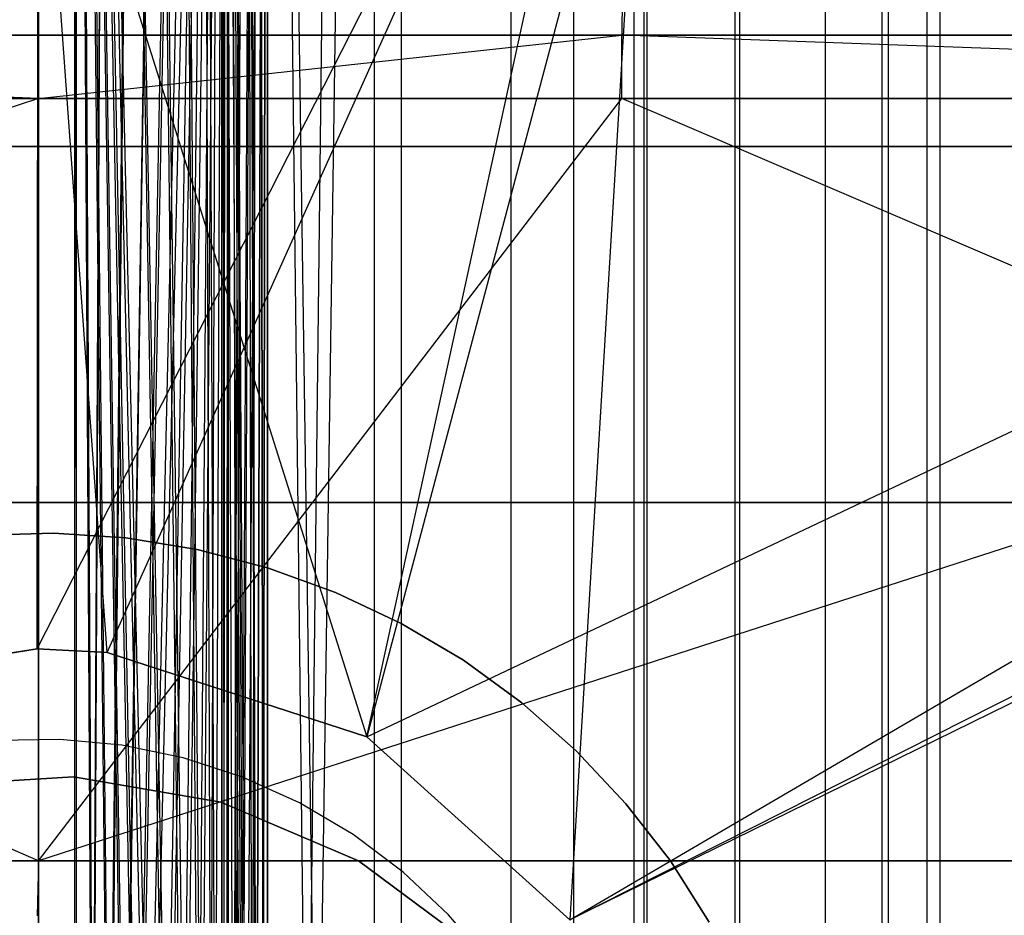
# Model space of a CAD drawing. Extents: x -172 to 172, y -29 to 28.
# Tile 465 of 656: x -0.07 to 3.75, y 1.41 to 4.89. Entities that reach past the tile are written whole.
import ezdxf

# ---------------------------------------------------------------- set-up
doc = ezdxf.new("R2010")
doc.units = 0
doc.header["$LTSCALE"] = 25.4
doc.layers.get('0').update_dxf_attribs({"linetype": 'CONTINUOUS'})

# ---------------------------------------------------------------- blocks, each defined once
blk = doc.blocks.new('RYFLO_AURA_STL')
at = {"color": 0}
for p, q in [((1.4087, 22.5, -1248.0476), (0.8889, -13.259, -1248.1705)), ((1.4087, 22.5, -1248.0476), (0.8889, -13.259, -1248.1705)), ((0.8889, -13.259, -1246.6354), (1.305, 22.5, -1246.4977)), ((0.8889, -13.259, -1246.6354), (1.305, 22.5, -1246.4977)), ((1.305, -22.5, -1246.4977), (1.305, 22.5, -1246.4977)), ((1.305, -22.5, -1240.0026), (1.305, 22.5, -1240.0026)), ((1.305, -22.5, -1246.4977), (1.305, 22.5, -1246.4977)), ((1.305, -22.5, -1240.0026), (1.305, 22.5, -1240.0026)), ((1.4087, 22.5, -1248.0476), (1.4087, -22.5, -1248.0476)), ((1.4087, 22.5, -1238.4526), (1.4087, -22.5, -1238.4526)), ((1.4087, 22.5, -1248.0476), (1.4087, -22.5, -1248.0476)), ((1.4087, 22.5, -1238.4526), (1.4087, -22.5, -1238.4526)), ((1.8351, -22.5, -1246.2305), (1.8351, 22.5, -1246.2305)), ((1.8351, -22.5, -1246.2305), (1.8351, 22.5, -1246.2305)), ((1.8351, -22.5, -1240.2698), (1.8351, 22.5, -1240.2698)), ((1.8351, -22.5, -1240.2698), (1.8351, 22.5, -1240.2698)), ((2.0771, 22.5, -1247.7983), (2.0771, -22.5, -1247.7983)), ((2.0771, 22.5, -1247.7983), (2.0771, -22.5, -1247.7983)), ((2.0771, 22.5, -1238.7019), (2.0771, -22.5, -1238.7019)), ((2.0771, 22.5, -1238.7019), (2.0771, -22.5, -1238.7019)), ((2.3124, -22.5, -1245.8774), (2.3124, 22.5, -1245.8774)), ((2.3124, -22.5, -1245.8774), (2.3124, 22.5, -1245.8774)), ((2.3124, -22.5, -1240.6228), (2.3124, 22.5, -1240.6228)), ((2.3124, -22.5, -1240.6228), (2.3124, 22.5, -1240.6228)), ((2.7032, 22.5, -1247.4564), (2.7032, -22.5, -1247.4564)), ((2.7032, 22.5, -1247.4564), (2.7032, -22.5, -1247.4564)), ((2.7032, 22.5, -1239.0438), (2.7032, -22.5, -1239.0438)), ((2.7032, 22.5, -1239.0438), (2.7032, -22.5, -1239.0438)), ((2.7231, -22.5, -1245.4489), (2.7231, 22.5, -1245.4489)), ((2.7231, -22.5, -1245.4489), (2.7231, 22.5, -1245.4489)), ((2.7231, -22.5, -1241.0514), (2.7231, 22.5, -1241.0514)), ((2.7231, -22.5, -1241.0514), (2.7231, 22.5, -1241.0514)), ((3.0555, -22.5, -1244.957), (3.0555, 22.5, -1244.957)), ((3.0555, -22.5, -1244.957), (3.0555, 22.5, -1244.957)), ((3.0555, -22.5, -1241.5432), (3.0555, 22.5, -1241.5432)), ((3.0555, -22.5, -1241.5432), (3.0555, 22.5, -1241.5432)), ((3.2743, 22.5, -1247.0289), (3.2743, -22.5, -1247.0289)), ((3.2743, 22.5, -1247.0289), (3.2743, -22.5, -1247.0289)), ((3.2743, 22.5, -1239.4713), (3.2743, -22.5, -1239.4713)), ((3.2743, 22.5, -1239.4713), (3.2743, -22.5, -1239.4713)), ((3.3001, -22.5, -1244.4161), (3.3001, 22.5, -1244.4161)), ((3.3001, -22.5, -1244.4161), (3.3001, 22.5, -1244.4161)), ((3.3001, -22.5, -1242.0841), (3.3001, 22.5, -1242.0841)), ((3.3001, -22.5, -1242.0841), (3.3001, 22.5, -1242.0841)), ((3.4497, -22.5, -1243.8417), (3.4497, 22.5, -1243.8417)), ((3.4497, -22.5, -1243.8417), (3.4497, 22.5, -1243.8417)), ((3.4497, -22.5, -1242.6586), (3.4497, 22.5, -1242.6586)), ((3.4497, -22.5, -1242.6586), (3.4497, 22.5, -1242.6586)), ((3.5, -22.5, -1243.2501), (3.5, 22.5, -1243.2501)), ((3.5, -22.5, -1243.2501), (3.5, 22.5, -1243.2501)), ((0.8889, 13.259, -1238.3297), (0.7281, -12.871, -1238.3035)), ((0.8889, 13.259, -1238.3297), (0.7281, -12.871, -1238.3035)), ((0.8889, 13.259, -1238.3297), (0.8018, -12.9912, -1238.3148)), ((0.8889, 13.259, -1238.3297), (0.8018, -12.9912, -1238.3148)), ((0.8888, 13.2584, -1246.6354), (0.8053, -12.9981, -1246.6562)), ((0.8888, 13.2584, -1246.6354), (0.8053, -12.9981, -1246.6562)), ((0.856, -13.1219, -1238.324), (0.8889, 13.259, -1238.3297)), ((0.856, -13.1219, -1238.324), (0.8889, 13.259, -1238.3297)), ((0.8888, 13.2584, -1246.6354), (0.856, -13.1219, -1246.6438)), ((0.8888, 13.2584, -1246.6354), (0.856, -13.1219, -1246.6438)), ((0.8888, -13.2584, -1238.3297), (0.8889, 13.259, -1238.3297)), ((0.8888, -13.2584, -1238.3297), (0.8889, 13.259, -1238.3297)), ((0.8889, 13.259, -1239.8649), (0.8888, -13.2584, -1239.8649)), ((0.8889, 13.259, -1239.8649), (0.8888, -13.2584, -1239.8649)), ((0.8888, 13.2584, -1248.1705), (0.8889, -13.259, -1248.1705)), ((0.8888, 13.2584, -1248.1705), (0.8889, -13.259, -1248.1705)), ((0.8889, -13.259, -1246.6354), (0.8888, 13.2584, -1246.6354)), ((0.8889, -13.259, -1246.6354), (0.8888, 13.2584, -1246.6354)), ((0.8889, 13.259, -1238.3297), (1.4087, -22.5, -1238.4526)), ((0.8889, 13.259, -1238.3297), (1.4087, -22.5, -1238.4526)), ((1.305, -22.5, -1240.0026), (0.8889, 13.259, -1239.8649)), ((1.305, -22.5, -1240.0026), (0.8889, 13.259, -1239.8649)), ((0.856, 13.1219, -1238.324), (0.7129, -12.8507, -1238.3013)), ((0.856, 13.1219, -1238.324), (0.7129, -12.8507, -1238.3013)), ((0.856, 13.1219, -1238.324), (0.7281, -12.871, -1238.3035)), ((0.856, 13.1219, -1238.324), (0.7281, -12.871, -1238.3035)), ((0.856, 13.1219, -1246.6438), (0.7281, -12.871, -1246.6736)), ((0.856, 13.1219, -1246.6438), (0.7281, -12.871, -1246.6736)), ((0.856, 13.1219, -1246.6438), (0.8053, -12.9981, -1246.6562)), ((0.856, 13.1219, -1246.6438), (0.8053, -12.9981, -1246.6562)), ((0.856, 13.1219, -1248.1763), (0.8889, -13.259, -1248.1705)), ((0.856, 13.1219, -1248.1763), (0.8889, -13.259, -1248.1705)), ((0.8888, -13.2584, -1239.8649), (0.856, 13.1219, -1239.8564)), ((0.8888, -13.2584, -1239.8649), (0.856, 13.1219, -1239.8564)), ((0.8055, 12.9986, -1246.6561), (0.7281, -12.871, -1246.6736)), ((0.8055, 12.9986, -1246.6561), (0.7281, -12.871, -1246.6736)), ((0.8888, -13.2584, -1239.8649), (0.8053, 12.9981, -1239.844)), ((0.8888, -13.2584, -1239.8649), (0.8053, 12.9981, -1239.844)), ((0.856, -13.1219, -1239.8564), (0.8053, 12.9981, -1239.844)), ((0.856, -13.1219, -1239.8564), (0.8053, 12.9981, -1239.844)), ((0.8017, 12.9911, -1238.3148), (0.7129, -12.8507, -1238.3013)), ((0.8017, 12.9911, -1238.3148), (0.7129, -12.8507, -1238.3013)), ((0.8889, -13.259, -1248.1705), (0.8018, 12.9912, -1248.1854)), ((0.8889, -13.259, -1248.1705), (0.8018, 12.9912, -1248.1854)), ((0.7374, 12.884, -1246.6715), (0.1485, -12.5123, -1246.7469)), ((0.7374, 12.884, -1246.6715), (0.1485, -12.5123, -1246.7469)), ((0.7374, 12.884, -1246.6715), (0.2781, -12.544, -1246.739)), ((0.7374, 12.884, -1246.6715), (0.2781, -12.544, -1246.739)), ((0.4083, -12.5979, -1246.7262), (0.7374, 12.884, -1246.6715)), ((0.4083, -12.5979, -1246.7262), (0.7374, 12.884, -1246.6715)), ((0.529, -12.6719, -1246.71), (0.7374, 12.884, -1246.6715)), ((0.529, -12.6719, -1246.71), (0.7374, 12.884, -1246.6715)), ((0.6361, -12.7633, -1246.6918), (0.7374, 12.884, -1246.6715)), ((0.6361, -12.7633, -1246.6918), (0.7374, 12.884, -1246.6715)), ((0.7281, -12.871, -1246.6736), (0.7374, 12.884, -1246.6715)), ((0.7281, -12.871, -1246.6736), (0.7374, 12.884, -1246.6715)), ((0.7374, -12.884, -1239.8287), (0.7385, 12.8855, -1239.8289)), ((0.7374, -12.884, -1239.8287), (0.7385, 12.8855, -1239.8289)), ((0.856, -13.1219, -1239.8564), (0.7385, 12.8855, -1239.8289)), ((0.8055, -12.9986, -1239.8441), (0.7385, 12.8855, -1239.8289)), ((0.856, -13.1219, -1239.8564), (0.7385, 12.8855, -1239.8289)), ((0.8055, -12.9986, -1239.8441), (0.7385, 12.8855, -1239.8289)), ((0.1403, -12.511, -1248.2482), (0.7129, 12.8507, -1248.199)), ((0.1403, -12.511, -1248.2482), (0.7129, 12.8507, -1248.199)), ((0.2781, -12.544, -1248.2424), (0.7129, 12.8507, -1248.199)), ((0.2781, -12.544, -1248.2424), (0.7129, 12.8507, -1248.199)), ((0.4082, -12.5979, -1248.2334), (0.7129, 12.8507, -1248.199)), ((0.4082, -12.5979, -1248.2334), (0.7129, 12.8507, -1248.199)), ((0.7129, 12.8507, -1248.199), (0.529, -12.6719, -1248.222)), ((0.7129, 12.8507, -1248.199), (0.529, -12.6719, -1248.222)), ((0.6264, -12.7537, -1248.2107), (0.7129, 12.8507, -1248.199)), ((0.6264, -12.7537, -1248.2107), (0.7129, 12.8507, -1248.199)), ((0.7116, -12.8489, -1248.1992), (0.7129, 12.8507, -1248.199)), ((0.7116, -12.8489, -1248.1992), (0.7129, 12.8507, -1248.199)), ((0.7116, 12.8489, -1238.301), (0.7129, -12.8507, -1238.3013)), ((0.7116, 12.8489, -1238.301), (0.7129, -12.8507, -1238.3013)), ((0.7129, -12.8507, -1238.3013), (0.7281, 12.871, -1238.3035)), ((0.7129, -12.8507, -1238.3013), (0.7281, 12.871, -1238.3035)), ((0.7129, 12.8507, -1248.199), (0.7281, -12.871, -1248.1968)), ((0.856, -13.1219, -1248.1763), (0.7129, 12.8507, -1248.199)), ((0.856, -13.1219, -1248.1763), (0.7129, 12.8507, -1248.199)), ((0.8017, -12.9911, -1248.1854), (0.7129, 12.8507, -1248.199)), ((0.8017, -12.9911, -1248.1854), (0.7129, 12.8507, -1248.199)), ((0.7129, 12.8507, -1248.199), (0.7281, -12.871, -1248.1968)), ((0.8889, -13.259, -1248.1705), (0.7281, 12.871, -1248.1968)), ((0.8889, -13.259, -1248.1705), (0.7281, 12.871, -1248.1968)), ((0.856, -13.1219, -1248.1763), (0.7281, 12.871, -1248.1968)), ((0.856, -13.1219, -1248.1763), (0.7281, 12.871, -1248.1968)), ((0.6266, 12.7539, -1248.2107), (0.1403, -12.511, -1248.2482)), ((0.6266, 12.7539, -1248.2107), (0.1403, -12.511, -1248.2482)), ((0.6366, 12.7638, -1246.6918), (0.1485, -12.5123, -1246.7469)), ((0.6366, 12.7638, -1246.6918), (0.1485, -12.5123, -1246.7469)), ((0.6264, 12.7537, -1238.2896), (0.7129, -12.8507, -1238.3013)), ((0.6264, 12.7537, -1238.2896), (0.7129, -12.8507, -1238.3013)), ((0.6361, 12.7633, -1239.8085), (0.7374, -12.884, -1239.8287)), ((0.6361, 12.7633, -1239.8085), (0.7374, -12.884, -1239.8287)), ((0.529, 12.6719, -1248.222), (0.1403, -12.511, -1248.2482)), ((0.529, 12.6719, -1248.222), (0.1403, -12.511, -1248.2482)), ((0.1485, -12.5123, -1246.7469), (0.529, 12.6719, -1246.71)), ((0.1485, -12.5123, -1246.7469), (0.529, 12.6719, -1246.71)), ((0.529, 12.6719, -1238.2782), (0.7129, -12.8507, -1238.3013)), ((0.529, 12.6719, -1238.2782), (0.7129, -12.8507, -1238.3013)), ((0.529, 12.6719, -1239.7903), (0.7374, -12.884, -1239.8287)), ((0.529, 12.6719, -1239.7903), (0.7374, -12.884, -1239.8287)), ((0.4089, 12.5983, -1248.2334), (0.1403, -12.511, -1248.2482)), ((0.4089, 12.5983, -1248.2334), (0.1403, -12.511, -1248.2482)), ((0.4091, 12.5983, -1246.7261), (0.1485, -12.5123, -1246.7469)), ((0.4091, 12.5983, -1246.7261), (0.1485, -12.5123, -1246.7469)), ((0.7129, -12.8507, -1238.3013), (0.4082, 12.5979, -1238.2668)), ((0.7129, -12.8507, -1238.3013), (0.4082, 12.5979, -1238.2668)), ((0.4083, 12.5979, -1239.774), (0.7374, -12.884, -1239.8287)), ((0.4083, 12.5979, -1239.774), (0.7374, -12.884, -1239.8287)), ((0.2781, 12.544, -1248.2424), (0.1403, -12.511, -1248.2482)), ((0.2781, 12.544, -1248.2424), (0.1403, -12.511, -1248.2482)), ((0.1485, -12.5123, -1246.7469), (0.2781, 12.544, -1246.739)), ((0.1485, -12.5123, -1246.7469), (0.2781, 12.544, -1246.739)), ((0.7129, -12.8507, -1238.3013), (0.2781, 12.544, -1238.2578)), ((0.7129, -12.8507, -1238.3013), (0.2781, 12.544, -1238.2578)), ((0.7374, -12.884, -1239.8287), (0.2781, 12.544, -1239.7612)), ((0.7374, -12.884, -1239.8287), (0.2781, 12.544, -1239.7612)), ((0, 12.5, -1248.2501), (0, -12.5, -1248.2501)), ((0, 12.5, -1248.2501), (0, -12.5, -1248.2501)), ((0, 12.5, -1238.2501), (0, -12.5, -1238.2501)), ((0, 12.5, -1238.2501), (0, -12.5, -1238.2501)), ((0, -12.5, -1246.7501), (0, 12.5, -1246.7501)), ((0, -12.5, -1246.7501), (0, 12.5, -1246.7501)), ((0, -12.5, -1239.7501), (0, 12.5, -1239.7501)), ((0, -12.5, -1239.7501), (0, 12.5, -1239.7501)), ((0.1413, 12.5112, -1248.2482), (0.1403, -12.511, -1248.2482)), ((0.1413, 12.5112, -1248.2482), (0.1403, -12.511, -1248.2482)), ((0.1403, 12.511, -1238.2521), (0.7129, -12.8507, -1238.3013)), ((0.2781, -12.544, -1238.2578), (0.1403, 12.511, -1238.2521)), ((0.1403, 12.511, -1238.2521), (0.1413, -12.5112, -1238.2521)), ((0.2781, -12.544, -1238.2578), (0.1403, 12.511, -1238.2521)), ((0.4089, -12.5983, -1238.2668), (0.1403, 12.511, -1238.2521)), ((0.529, -12.6719, -1238.2782), (0.1403, 12.511, -1238.2521)), ((0.4089, -12.5983, -1238.2668), (0.1403, 12.511, -1238.2521)), ((0.529, -12.6719, -1238.2782), (0.1403, 12.511, -1238.2521)), ((0.6266, -12.7539, -1238.2896), (0.1403, 12.511, -1238.2521)), ((0.6266, -12.7539, -1238.2896), (0.1403, 12.511, -1238.2521)), ((0.1403, 12.511, -1238.2521), (0.7129, -12.8507, -1238.3013)), ((0.1403, 12.511, -1238.2521), (0.1413, -12.5112, -1238.2521)), ((0.1485, -12.5123, -1246.7469), (0.1485, 12.5123, -1246.7469)), ((0.1485, -12.5123, -1246.7469), (0.1485, 12.5123, -1246.7469)), ((0.4091, -12.5983, -1239.7742), (0.1485, 12.5123, -1239.7533)), ((0.1485, 12.5123, -1239.7533), (0.529, -12.6719, -1239.7903)), ((0.7374, -12.884, -1239.8287), (0.1485, 12.5123, -1239.7533)), ((0.7374, -12.884, -1239.8287), (0.1485, 12.5123, -1239.7533)), ((0.6366, -12.7638, -1239.8085), (0.1485, 12.5123, -1239.7533)), ((0.6366, -12.7638, -1239.8085), (0.1485, 12.5123, -1239.7533)), ((0.1485, 12.5123, -1239.7533), (0.529, -12.6719, -1239.7903)), ((0.2781, -12.544, -1239.7612), (0.1485, 12.5123, -1239.7533)), ((0.4091, -12.5983, -1239.7742), (0.1485, 12.5123, -1239.7533)), ((0.2781, -12.544, -1239.7612), (0.1485, 12.5123, -1239.7533)), ((0.1485, -12.5123, -1239.7533), (0.1485, 12.5123, -1239.7533)), ((0.1485, -12.5123, -1239.7533), (0.1485, 12.5123, -1239.7533)), ((0, 7.0967, -1073.2555), (-0.0044, 2.4459, -1073.252)), ((-0.0044, 2.4459, -1073.252), (2.363, 7.0967, -1073.272)), ((-0.0044, 2.4459, -1073.252), (2.363, 7.0967, -1073.272)), ((0, 7.0967, -1073.2555), (-0.0044, 2.4459, -1073.252)), ((0, -7.3033, -1413.2556), (0, 7.0967, -1413.2448)), ((0, -7.3033, -1413.2556), (0, 7.0967, -1413.2448)), ((0.2665, 2.432, -1073.2522), (2.363, 7.0967, -1073.272)), ((0.2665, 2.432, -1073.2522), (2.363, 7.0967, -1073.272)), ((1.275, 2.1043, -1073.2565), (2.363, 7.0967, -1073.272)), ((1.275, 2.1043, -1073.2565), (2.363, 7.0967, -1073.272)), ((1.275, 2.1043, -1073.2565), (11.8058, 7.0967, -1073.666)), ((1.275, 2.1043, -1073.2565), (11.8058, 7.0967, -1073.666)), ((2.063, 1.3948, -1073.2637), (11.8058, 7.0967, -1073.666)), ((2.063, 1.3948, -1073.2637), (11.8058, 7.0967, -1073.666)), ((2.063, 1.3948, -1073.2637), (13.3376, 7.0967, -1073.7795)), ((2.063, 1.3948, -1073.2637), (13.3376, 7.0967, -1073.7795)), ((2.3631, -7.3033, -1413.2393), (2.363, 7.0967, -1413.2283)), ((2.3631, -7.3033, -1413.2393), (2.363, 7.0967, -1413.2283)), ((-0.0044, 2.4459, -1074.202), (0, 6.146, -1074.2048)), ((-0.0044, 2.4459, -1074.202), (0, 6.146, -1074.2048)), ((0.2665, 2.432, -1074.2023), (0, 6.146, -1074.2048)), ((0, 6.146, -1074.2048), (1.275, 2.1043, -1074.2065)), ((0, 6.146, -1074.2048), (1.275, 2.1043, -1074.2065)), ((0.2665, 2.432, -1074.2023), (0, 6.146, -1074.2048)), ((0, 6.146, -1412.2954), (0, -6.354, -1412.3049)), ((0, 6.146, -1412.2954), (0, -6.354, -1412.3049)), ((2.3498, 6.146, -1074.2212), (1.275, 2.1043, -1074.2065)), ((2.3498, 6.146, -1074.2212), (1.275, 2.1043, -1074.2065)), ((2.3498, 6.146, -1074.2212), (2.063, 1.3948, -1074.2139)), ((2.3498, 6.146, -1074.2212), (2.063, 1.3948, -1074.2139)), ((11.7399, 6.146, -1074.613), (2.063, 1.3948, -1074.2139)), ((11.7399, 6.146, -1074.613), (2.063, 1.3948, -1074.2139)), ((2.3498, 6.146, -1412.2791), (2.3499, -6.354, -1412.2886)), ((2.3498, 6.146, -1412.2791), (2.3499, -6.354, -1412.2886)), ((0, 3.0149, -1081.5868), (0, 5.8599, -1081.0983)), ((0, 3.0149, -1081.5868), (0, 5.8599, -1081.0983)), ((0, 3.0149, -1404.9135), (0, 5.8599, -1405.402)), ((0, 3.0149, -1404.9135), (0, 5.8599, -1405.402)), ((2.2669, 5.0456, -1080.1866), (2.2653, 4.8282, -1080.3016)), ((2.2669, 5.0456, -1080.1866), (2.2653, 4.8282, -1080.3016)), ((2.2669, 5.0456, -1406.3136), (2.2653, 4.8282, -1406.1986)), ((2.2669, 5.0456, -1406.3136), (2.2653, 4.8282, -1406.1986)), ((0, 4.5828, -1406.1964), (-6.7941, 4.8282, -1406.0728)), ((-6.7941, 4.8282, -1406.0728), (2.2653, 4.8282, -1406.1986)), ((0, 4.5828, -1406.1964), (-6.7941, 4.8282, -1406.0728)), ((2.2653, 4.8282, -1080.3016), (-6.7941, 4.8282, -1080.4275)), ((-6.7941, 4.8282, -1080.4275), (0, 4.5828, -1080.3038)), ((-6.7941, 4.8282, -1080.4275), (0, 4.5828, -1080.3038)), ((2.2653, 4.8282, -1080.3016), (-6.7941, 4.8282, -1080.4275)), ((-6.7941, 4.8282, -1406.0728), (2.2653, 4.8282, -1406.1986)), ((0, 4.5828, -1406.1964), (2.2653, 4.8282, -1406.1986)), ((0, 4.5828, -1406.1964), (2.2653, 4.8282, -1406.1986)), ((0, 4.5828, -1080.3038), (2.2653, 4.8282, -1080.3016)), ((0, 4.5828, -1080.3038), (2.2653, 4.8282, -1080.3016)), ((2.265, 4.5828, -1406.1807), (2.2653, 4.8282, -1406.1986)), ((2.265, 4.5828, -1406.1807), (2.2653, 4.8282, -1406.1986)), ((2.265, 4.5828, -1080.3196), (2.2653, 4.8282, -1080.3016)), ((2.265, 4.5828, -1080.3196), (2.2653, 4.8282, -1080.3016)), ((9.1365, 4.5828, -1405.9401), (2.2653, 4.8282, -1406.1986)), ((2.2653, 4.8282, -1406.1986), (11.3176, 4.8282, -1405.8209)), ((9.1365, 4.5828, -1405.9401), (2.2653, 4.8282, -1406.1986)), ((9.1365, 4.5828, -1080.5602), (2.2653, 4.8282, -1080.3016)), ((9.1365, 4.5828, -1080.5602), (2.2653, 4.8282, -1080.3016)), ((11.3176, 4.8282, -1080.6793), (2.2653, 4.8282, -1080.3016)), ((11.3176, 4.8282, -1080.6793), (2.2653, 4.8282, -1080.3016)), ((2.2653, 4.8282, -1406.1986), (11.3176, 4.8282, -1405.8209)), ((0, 4.5828, -1080.3038), (-9.1559, 1.6231, -1080.2146)), ((0, 4.5828, -1080.3038), (-9.1559, 1.6231, -1080.2146)), ((0, 4.5828, -1406.1964), (-6.7933, 4.5828, -1406.0547)), ((-6.7933, 4.5828, -1080.4456), (0, 4.5828, -1080.3038)), ((0, 1.6231, -1406.5425), (-6.7933, 4.5828, -1406.0547)), ((0, 4.5828, -1406.1964), (-6.7933, 4.5828, -1406.0547)), ((0, 1.6231, -1406.5425), (-6.7933, 4.5828, -1406.0547)), ((-6.7933, 4.5828, -1080.4456), (0, 4.5828, -1080.3038)), ((2.265, 4.5828, -1406.1807), (0, 4.5828, -1406.1964)), ((0, 4.5828, -1080.3038), (2.265, 4.5828, -1080.3196)), ((0, 4.5828, -1080.3038), (2.265, 4.5828, -1080.3196)), ((0, 4.5828, -1080.3038), (0, 1.6231, -1079.9578)), ((0, 1.6231, -1079.9578), (2.265, 4.5828, -1080.3196)), ((0, 1.6231, -1406.5425), (2.265, 4.5828, -1406.1807)), ((0, 1.6231, -1406.5425), (2.265, 4.5828, -1406.1807)), ((0, 1.6231, -1406.5425), (0, 4.5828, -1406.1964)), ((2.265, 4.5828, -1406.1807), (0, 4.5828, -1406.1964)), ((0, 1.6231, -1406.5425), (0, 4.5828, -1406.1964)), ((0, 4.5828, -1080.3038), (0, 1.6231, -1079.9578)), ((9.1365, 4.5828, -1080.5602), (0, 1.6231, -1079.9578)), ((9.1365, 4.5828, -1080.5602), (0, 1.6231, -1079.9578)), ((0, 1.6231, -1079.9578), (2.265, 4.5828, -1080.3196)), ((9.1365, 4.5828, -1405.9401), (2.265, 4.5828, -1406.1807)), ((2.265, 4.5828, -1080.3196), (9.1365, 4.5828, -1080.5602)), ((9.1559, 1.6231, -1406.2856), (2.265, 4.5828, -1406.1807)), ((9.1365, 4.5828, -1405.9401), (2.265, 4.5828, -1406.1807)), ((9.1559, 1.6231, -1406.2856), (2.265, 4.5828, -1406.1807)), ((2.265, 4.5828, -1080.3196), (9.1365, 4.5828, -1080.5602)), ((0, 4.396, -1074.2001), (-13.2635, 4.396, -1074.7212)), ((-13.2635, 4.396, -1411.7791), (0, 4.396, -1412.3002)), ((0, 4.396, -1074.2001), (-13.2635, 4.396, -1074.7212)), ((-13.2635, 4.396, -1411.7791), (0, 4.396, -1412.3002)), ((-13.1851, 4.396, -1075.7181), (0, 4.396, -1075.2001)), ((0, 4.396, -1411.3002), (-13.1851, 4.396, -1410.7821)), ((0, 4.396, -1411.3002), (-13.1851, 4.396, -1410.7821)), ((-13.1851, 4.396, -1075.7181), (0, 4.396, -1075.2001)), ((0, -4.604, -1075.2001), (0, 4.396, -1075.2001)), ((0, 4.396, -1075.2001), (13.1851, 4.396, -1075.7181)), ((0, -4.604, -1075.2001), (0, 4.396, -1075.2001)), ((0, -4.604, -1411.3002), (0, 4.396, -1411.3002)), ((0, -4.604, -1411.3002), (0, 4.396, -1411.3002)), ((13.1851, 4.396, -1410.7821), (0, 4.396, -1411.3002)), ((13.2635, 4.396, -1074.7212), (0, 4.396, -1074.2001)), ((0, 4.396, -1074.2001), (0, -4.604, -1074.2001)), ((0, 4.396, -1074.2001), (0, -4.604, -1074.2001)), ((0, 4.396, -1412.3002), (0, -4.604, -1412.3002)), ((0, 4.396, -1412.3002), (13.2635, 4.396, -1411.7791)), ((0, 4.396, -1412.3002), (0, -4.604, -1412.3002)), ((13.2635, 4.396, -1074.7212), (0, 4.396, -1074.2001)), ((0, 4.396, -1412.3002), (13.2635, 4.396, -1411.7791)), ((13.1851, 4.396, -1410.7821), (0, 4.396, -1411.3002)), ((0, 4.396, -1075.2001), (13.1851, 4.396, -1075.7181)), ((0, 3.0149, -1081.5868), (-9.0645, 3.0149, -1081.8412)), ((-9.0645, 3.0149, -1404.6591), (0, 3.0149, -1404.9135)), ((0, 3.0149, -1081.5868), (-9.0645, 3.0149, -1081.8412)), ((-9.0645, 3.0149, -1404.6591), (0, 3.0149, -1404.9135)), ((9.0645, 3.0149, -1081.8412), (0, 3.0149, -1081.5868)), ((0, 3.0149, -1404.9135), (9.0645, 3.0149, -1404.6591)), ((0, 0.133, -1081.7502), (0, 3.0149, -1081.5868)), ((9.0645, 3.0149, -1081.8412), (0, 3.0149, -1081.5868)), ((0, 0.133, -1081.7502), (0, 3.0149, -1081.5868)), ((0, 0.133, -1404.75), (0, 3.0149, -1404.9135)), ((0, 3.0149, -1404.9135), (9.0645, 3.0149, -1404.6591)), ((0, 0.133, -1404.75), (0, 3.0149, -1404.9135)), ((0.0587, 2.8954, -1073.2478), (-0.2225, 2.8877, -1073.2478)), ((-0.2225, 2.8877, -1067.2478), (0.0587, 2.8954, -1067.2478)), ((0.0587, 2.8954, -1073.2478), (-0.2225, 2.8877, -1073.2478)), ((-0.2225, 2.8877, -1067.2478), (0.0587, 2.8954, -1067.2478)), ((0.3393, 2.8767, -1073.2478), (0.0587, 2.8954, -1073.2478)), ((0.0587, 2.8954, -1073.2478), (0.0587, 2.8954, -1067.2478)), ((0.0587, 2.8954, -1067.2478), (0.3393, 2.8767, -1067.2478)), ((0.0587, 2.8954, -1073.2478), (0.0587, 2.8954, -1067.2478)), ((0.3393, 2.8767, -1073.2478), (0.0587, 2.8954, -1073.2478)), ((0.0587, 2.8954, -1067.2478), (0.3393, 2.8767, -1067.2478)), ((0.6169, 2.8318, -1073.2478), (0.3393, 2.8767, -1073.2478)), ((0.3393, 2.8767, -1073.2478), (0.3393, 2.8767, -1067.2478)), ((0.3393, 2.8767, -1067.2478), (0.6169, 2.8318, -1067.2478)), ((0.3393, 2.8767, -1073.2478), (0.3393, 2.8767, -1067.2478)), ((0.6169, 2.8318, -1073.2478), (0.3393, 2.8767, -1073.2478)), ((0.3393, 2.8767, -1067.2478), (0.6169, 2.8318, -1067.2478)), ((0.8891, 2.7612, -1073.2478), (0.6169, 2.8318, -1073.2478)), ((0.6169, 2.8318, -1073.2478), (0.6169, 2.8318, -1067.2478)), ((0.6169, 2.8318, -1067.2478), (0.8891, 2.7612, -1067.2478)), ((0.6169, 2.8318, -1073.2478), (0.6169, 2.8318, -1067.2478)), ((0.8891, 2.7612, -1073.2478), (0.6169, 2.8318, -1073.2478)), ((0.6169, 2.8318, -1067.2478), (0.8891, 2.7612, -1067.2478)), ((1.1535, 2.6653, -1073.2478), (0.8891, 2.7612, -1073.2478)), ((0.8891, 2.7612, -1073.2478), (0.8891, 2.7612, -1067.2478)), ((0.8891, 2.7612, -1067.2478), (1.1535, 2.6653, -1067.2478)), ((0.8891, 2.7612, -1073.2478), (0.8891, 2.7612, -1067.2478)), ((1.1535, 2.6653, -1073.2478), (0.8891, 2.7612, -1073.2478)), ((0.8891, 2.7612, -1067.2478), (1.1535, 2.6653, -1067.2478)), ((1.4078, 2.5451, -1073.2478), (1.1535, 2.6653, -1073.2478)), ((1.1535, 2.6653, -1073.2478), (1.1535, 2.6653, -1067.2478)), ((1.1535, 2.6653, -1067.2478), (1.4078, 2.5451, -1067.2478)), ((1.1535, 2.6653, -1073.2478), (1.1535, 2.6653, -1067.2478)), ((1.4078, 2.5451, -1073.2478), (1.1535, 2.6653, -1073.2478)), ((1.1535, 2.6653, -1067.2478), (1.4078, 2.5451, -1067.2478)), ((1.6497, 2.4017, -1073.2478), (1.4078, 2.5451, -1073.2478)), ((1.4078, 2.5451, -1073.2478), (1.4078, 2.5451, -1067.2478)), ((1.4078, 2.5451, -1067.2478), (1.6497, 2.4017, -1067.2478)), ((1.4078, 2.5451, -1073.2478), (1.4078, 2.5451, -1067.2478)), ((1.6497, 2.4017, -1073.2478), (1.4078, 2.5451, -1073.2478)), ((1.4078, 2.5451, -1067.2478), (1.6497, 2.4017, -1067.2478)), ((-0.0044, 2.4459, -1074.202), (-0.788, 2.3211, -1074.2037)), ((-0.788, 2.3211, -1073.2538), (-0.0044, 2.4459, -1073.252)), ((-0.788, 2.3211, -1073.2538), (-0.0044, 2.4459, -1073.252)), ((-0.0044, 2.4459, -1074.202), (-0.788, 2.3211, -1074.2037)), ((0.2665, 2.432, -1074.2023), (-0.0044, 2.4459, -1074.202)), ((-0.0044, 2.4459, -1073.252), (0.2665, 2.432, -1073.2522)), ((-0.0044, 2.4459, -1073.252), (0.2665, 2.432, -1073.2522)), ((-0.0044, 2.4459, -1073.252), (-0.0044, 2.4459, -1074.202)), ((0.2665, 2.432, -1074.2023), (-0.0044, 2.4459, -1074.202)), ((-0.0044, 2.4459, -1073.252), (-0.0044, 2.4459, -1074.202)), ((1.275, 2.1043, -1074.2065), (0.2665, 2.432, -1074.2023)), ((0.2665, 2.432, -1073.2522), (1.275, 2.1043, -1073.2565)), ((0.2665, 2.432, -1073.2522), (1.275, 2.1043, -1073.2565)), ((0.2665, 2.432, -1073.2522), (0.2665, 2.432, -1074.2023)), ((1.275, 2.1043, -1074.2065), (0.2665, 2.432, -1074.2023)), ((0.2665, 2.432, -1073.2522), (0.2665, 2.432, -1074.2023)), ((1.8771, 2.2362, -1073.2478), (1.6497, 2.4017, -1073.2478)), ((1.6497, 2.4017, -1073.2478), (1.6497, 2.4017, -1067.2478)), ((1.6497, 2.4017, -1067.2478), (1.8771, 2.2362, -1067.2478)), ((1.6497, 2.4017, -1073.2478), (1.6497, 2.4017, -1067.2478)), ((1.8771, 2.2362, -1073.2478), (1.6497, 2.4017, -1073.2478)), ((1.6497, 2.4017, -1067.2478), (1.8771, 2.2362, -1067.2478)), ((2.088, 2.0501, -1073.2478), (1.8771, 2.2362, -1073.2478)), ((1.8771, 2.2362, -1073.2478), (1.8771, 2.2362, -1067.2478)), ((1.8771, 2.2362, -1067.2478), (2.088, 2.0501, -1067.2478)), ((1.8771, 2.2362, -1073.2478), (1.8771, 2.2362, -1067.2478)), ((2.088, 2.0501, -1073.2478), (1.8771, 2.2362, -1073.2478)), ((1.8771, 2.2362, -1067.2478), (2.088, 2.0501, -1067.2478)), ((2.063, 1.3948, -1074.2139), (1.275, 2.1043, -1074.2065)), ((1.275, 2.1043, -1073.2565), (2.063, 1.3948, -1073.2637)), ((1.275, 2.1043, -1073.2565), (2.063, 1.3948, -1073.2637)), ((1.275, 2.1043, -1073.2565), (1.275, 2.1043, -1074.2065)), ((2.063, 1.3948, -1074.2139), (1.275, 2.1043, -1074.2065)), ((1.275, 2.1043, -1073.2565), (1.275, 2.1043, -1074.2065)), ((0.0828, 2.0944, -1073.2478), (-0.1595, 2.0901, -1073.2478)), ((0.0828, 2.0944, -1076.1478), (-0.1595, 2.0901, -1076.1478)), ((0.0828, 2.0944, -1073.2478), (-0.1595, 2.0901, -1073.2478)), ((0.0828, 2.0944, -1076.1478), (-0.1595, 2.0901, -1076.1478)), ((0.3242, 2.0719, -1073.2478), (0.0828, 2.0944, -1073.2478)), ((0.3242, 2.0719, -1076.1478), (0.0828, 2.0944, -1076.1478)), ((0.0828, 2.0944, -1076.1478), (0.0828, 2.0944, -1073.2478)), ((0.3242, 2.0719, -1073.2478), (0.0828, 2.0944, -1073.2478)), ((0.0828, 2.0944, -1076.1478), (0.0828, 2.0944, -1073.2478)), ((0.3242, 2.0719, -1076.1478), (0.0828, 2.0944, -1076.1478)), ((0.5616, 2.0231, -1073.2478), (0.3242, 2.0719, -1073.2478)), ((0.5616, 2.0231, -1076.1478), (0.3242, 2.0719, -1076.1478)), ((0.3242, 2.0719, -1076.1478), (0.3242, 2.0719, -1073.2478)), ((0.5616, 2.0231, -1073.2478), (0.3242, 2.0719, -1073.2478)), ((0.3242, 2.0719, -1076.1478), (0.3242, 2.0719, -1073.2478)), ((0.5616, 2.0231, -1076.1478), (0.3242, 2.0719, -1076.1478)), ((2.2805, 1.8451, -1073.2478), (2.088, 2.0501, -1073.2478)), ((2.088, 2.0501, -1073.2478), (2.088, 2.0501, -1067.2478)), ((2.088, 2.0501, -1067.2478), (2.2805, 1.8451, -1067.2478)), ((2.088, 2.0501, -1073.2478), (2.088, 2.0501, -1067.2478)), ((2.2805, 1.8451, -1073.2478), (2.088, 2.0501, -1073.2478)), ((2.088, 2.0501, -1067.2478), (2.2805, 1.8451, -1067.2478)), ((0.7922, 1.9484, -1073.2478), (0.5616, 2.0231, -1073.2478)), ((0.7922, 1.9484, -1076.1478), (0.5616, 2.0231, -1076.1478)), ((0.5616, 2.0231, -1076.1478), (0.5616, 2.0231, -1073.2478)), ((0.7922, 1.9484, -1073.2478), (0.5616, 2.0231, -1073.2478)), ((0.5616, 2.0231, -1076.1478), (0.5616, 2.0231, -1073.2478)), ((0.7922, 1.9484, -1076.1478), (0.5616, 2.0231, -1076.1478)), ((0.1364, 1.9495, -120), (-0.443, 1.9137, -120)), ((-0.443, 1.9137, -119), (0.1364, 1.9495, -119)), ((-0.443, 1.9137, -119), (0.1364, 1.9495, -119)), ((0.1364, 1.9495, -120), (-0.443, 1.9137, -120)), ((0.7084, 1.8507, -120), (0.1364, 1.9495, -120)), ((0.1364, 1.9495, -119), (0.7084, 1.8507, -119)), ((0.1364, 1.9495, -119), (0.7084, 1.8507, -119)), ((0.1364, 1.9495, -119), (0.1364, 1.9495, -120)), ((0.7084, 1.8507, -120), (0.1364, 1.9495, -120)), ((0.1364, 1.9495, -119), (0.1364, 1.9495, -120)), ((1.0131, 1.8488, -1073.2478), (0.7922, 1.9484, -1073.2478)), ((1.0131, 1.8488, -1076.1478), (0.7922, 1.9484, -1076.1478)), ((0.7922, 1.9484, -1076.1478), (0.7922, 1.9484, -1073.2478)), ((1.0131, 1.8488, -1073.2478), (0.7922, 1.9484, -1073.2478)), ((0.7922, 1.9484, -1076.1478), (0.7922, 1.9484, -1073.2478)), ((1.0131, 1.8488, -1076.1478), (0.7922, 1.9484, -1076.1478)), ((1.2422, 1.6228, -120), (0.7084, 1.8507, -120)), ((0.7084, 1.8507, -119), (1.2422, 1.6228, -119)), ((0.7084, 1.8507, -119), (1.2422, 1.6228, -119)), ((0.7084, 1.8507, -119), (0.7084, 1.8507, -120)), ((1.2422, 1.6228, -120), (0.7084, 1.8507, -120)), ((0.7084, 1.8507, -119), (0.7084, 1.8507, -120)), ((1.2218, 1.7255, -1073.2478), (1.0131, 1.8488, -1073.2478)), ((1.2218, 1.7255, -1076.1478), (1.0131, 1.8488, -1076.1478)), ((1.0131, 1.8488, -1076.1478), (1.0131, 1.8488, -1073.2478)), ((1.2218, 1.7255, -1073.2478), (1.0131, 1.8488, -1073.2478)), ((1.0131, 1.8488, -1076.1478), (1.0131, 1.8488, -1073.2478)), ((1.2218, 1.7255, -1076.1478), (1.0131, 1.8488, -1076.1478)), ((2.453, 1.623, -1073.2478), (2.2805, 1.8451, -1073.2478)), ((2.2805, 1.8451, -1073.2478), (2.2805, 1.8451, -1067.2478)), ((2.2805, 1.8451, -1067.2478), (2.453, 1.623, -1067.2478)), ((2.2805, 1.8451, -1073.2478), (2.2805, 1.8451, -1067.2478)), ((2.453, 1.623, -1073.2478), (2.2805, 1.8451, -1073.2478)), ((2.2805, 1.8451, -1067.2478), (2.453, 1.623, -1067.2478)), ((1.4157, 1.5799, -1073.2478), (1.2218, 1.7255, -1073.2478)), ((1.4157, 1.5799, -1076.1478), (1.2218, 1.7255, -1076.1478)), ((1.2218, 1.7255, -1076.1478), (1.2218, 1.7255, -1073.2478)), ((1.4157, 1.5799, -1073.2478), (1.2218, 1.7255, -1073.2478)), ((1.2218, 1.7255, -1076.1478), (1.2218, 1.7255, -1073.2478)), ((1.4157, 1.5799, -1076.1478), (1.2218, 1.7255, -1076.1478)), ((-9.1559, 1.6231, -1406.2856), (0, 1.6231, -1406.5425)), ((-9.1559, 1.6231, -1406.2856), (0, 1.6231, -1406.5425)), ((0, 1.6231, -1079.9578), (-9.1559, 1.6231, -1080.2146)), ((0, 1.6231, -1079.9578), (-9.1559, 1.6231, -1080.2146)), ((0, 1.6231, -1079.9578), (-0.0045, 1.4097, -1079.9577)), ((0, 1.6231, -1079.9578), (-0.0045, 1.4097, -1079.9577)), ((0, 1.6231, -1406.5425), (0, -1.3568, -1406.5426)), ((0, 1.6231, -1406.5425), (9.1559, 1.6231, -1406.2856)), ((0, 1.6231, -1406.5425), (0, -1.3568, -1406.5426)), ((0, 1.6231, -1406.5425), (9.1559, 1.6231, -1406.2856)), ((9.1559, 1.6231, -1080.2146), (0, 1.6231, -1079.9578)), ((9.1559, 1.6231, -1080.2146), (0, 1.6231, -1079.9578)), ((1.7091, 1.2778, -120), (1.2422, 1.6228, -120)), ((1.2422, 1.6228, -119), (1.7091, 1.2778, -119)), ((1.2422, 1.6228, -119), (1.7091, 1.2778, -119)), ((1.2422, 1.6228, -119), (1.2422, 1.6228, -120)), ((1.7091, 1.2778, -120), (1.2422, 1.6228, -120)), ((1.2422, 1.6228, -119), (1.2422, 1.6228, -120)), ((2.6039, 1.3857, -1073.2478), (2.453, 1.623, -1073.2478)), ((2.453, 1.623, -1073.2478), (2.453, 1.623, -1067.2478)), ((2.453, 1.623, -1067.2478), (2.6039, 1.3857, -1067.2478)), ((2.453, 1.623, -1073.2478), (2.453, 1.623, -1067.2478)), ((2.6039, 1.3857, -1073.2478), (2.453, 1.623, -1073.2478)), ((2.453, 1.623, -1067.2478), (2.6039, 1.3857, -1067.2478)), ((1.5923, 1.414, -1073.2478), (1.4157, 1.5799, -1073.2478)), ((1.5923, 1.414, -1076.1478), (1.4157, 1.5799, -1076.1478)), ((1.4157, 1.5799, -1076.1478), (1.4157, 1.5799, -1073.2478)), ((1.5923, 1.414, -1073.2478), (1.4157, 1.5799, -1073.2478)), ((1.4157, 1.5799, -1076.1478), (1.4157, 1.5799, -1073.2478)), ((1.5923, 1.414, -1076.1478), (1.4157, 1.5799, -1076.1478)), ((1.7497, 1.2296, -1073.2478), (1.5923, 1.414, -1073.2478)), ((1.7497, 1.2296, -1076.1478), (1.5923, 1.414, -1076.1478)), ((1.5923, 1.414, -1076.1478), (1.5923, 1.414, -1073.2478)), ((1.7497, 1.2296, -1073.2478), (1.5923, 1.414, -1073.2478)), ((1.5923, 1.414, -1076.1478), (1.5923, 1.414, -1073.2478)), ((1.7497, 1.2296, -1076.1478), (1.5923, 1.414, -1076.1478))]:
    blk.add_line(p, q, dxfattribs=at)

msp = doc.modelspace()

# ---------------------------------------------------------------- block references
at = {"color": 0}
msp.add_blockref('RYFLO_AURA_STL', (0, 0), dxfattribs=at)

doc.saveas('drawing.dxf')
